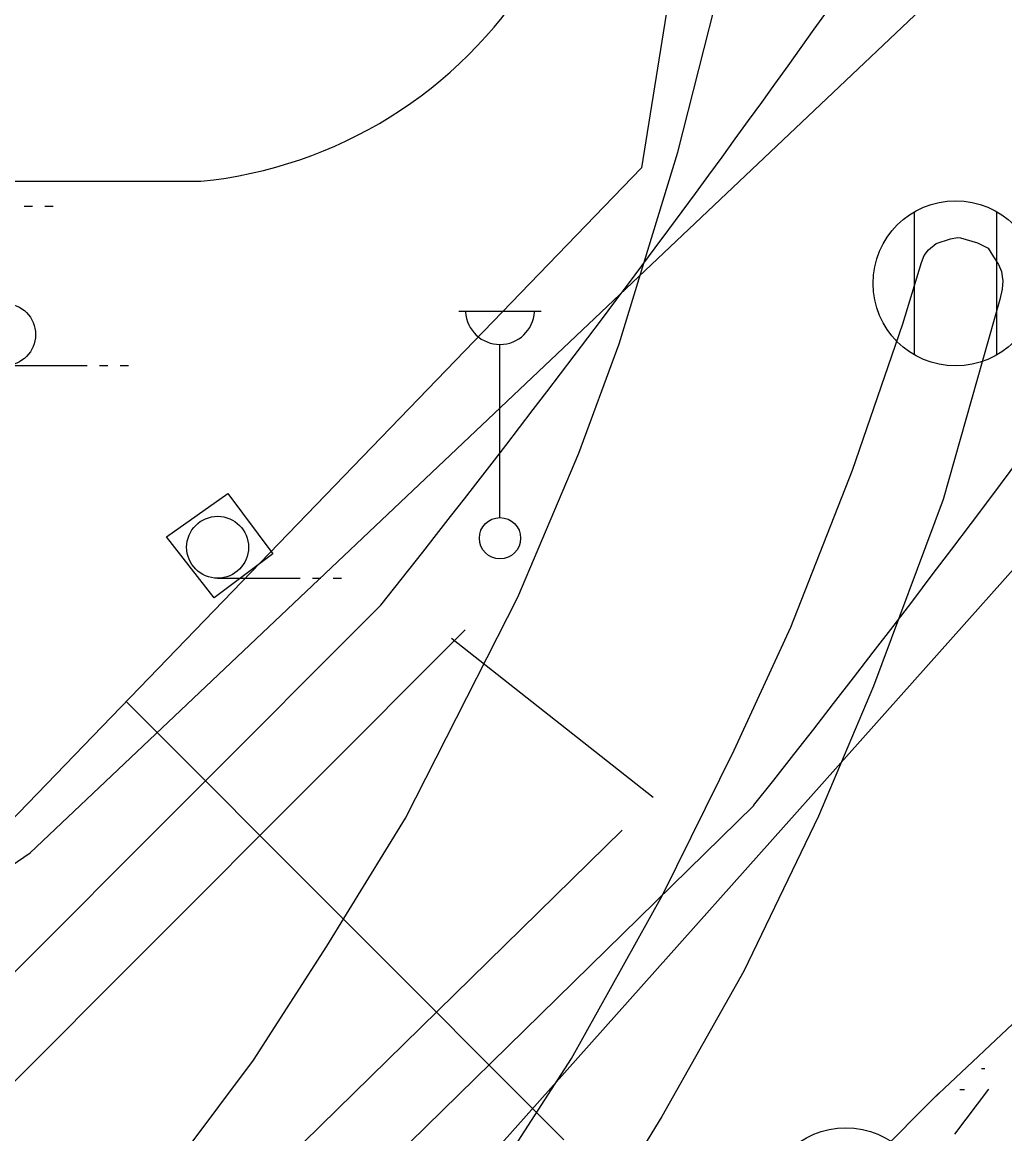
# Model space of a CAD drawing. Extents: x 419101 to 420177, y 4451541 to 4452254.
# Drawn here: x 420124.39 to 420148.18, y 4451920.26 to 4451947.17 of the extents above; entities that cross this region are included whole.
import ezdxf

# ---------------------------------------------------------------- set-up
doc = ezdxf.new("R2010")
doc.units = 0
for name, color, linetype in [('3_HALİHAZIR', 7, 'Continuous'), ('Level 4', 7, 'Continuous'), ('Level 41', 7, 'Continuous'), ('Level 60', 7, 'Continuous'), ('Level 62', 7, 'Continuous')]:
    doc.layers.add(name, color=color, linetype=linetype)

msp = doc.modelspace()

# ---------------------------------------------------------------- linework, layer by layer
at = {"layer": '3_HALİHAZIR'}
for p, q in [((420124.432, 4451942.717), (420124.632, 4451942.717)), ((420124.932, 4451942.717), (420125.132, 4451942.717)), ((420145.995, 4451939.121), (420145.995, 4451942.581)), ((420147.995, 4451939.121), (420147.995, 4451942.581)), ((420134.958, 4451940.178), (420136.958, 4451940.178)), ((420135.958, 4451935.178), (420135.958, 4451939.371)), ((420123.961, 4451938.861), (420125.961, 4451938.861)), ((420126.261, 4451938.861), (420126.461, 4451938.861)), ((420126.761, 4451938.861), (420126.961, 4451938.861)), ((420129.119, 4451933.71), (420131.119, 4451933.71)), ((420131.419, 4451933.71), (420131.619, 4451933.71)), ((420131.919, 4451933.71), (420132.119, 4451933.71))]:
    msp.add_line(p, q, dxfattribs=at)
for points in [[(420109.881, 4451901.723), (420112.673, 4451903.817), (420115.48, 4451906.029), (420118.037, 4451908.34), (420121.165, 4451911.354), (420124.15, 4451914.666), (420127.49, 4451918.709), (420129.987, 4451922.042), (420131.766, 4451924.801), (420133.668, 4451927.897), (420136.388, 4451933.25), (420137.865, 4451936.74), (420138.841, 4451939.389), (420140.268, 4451944.027), (420141.284, 4451948.041), (420142.127, 4451951.954), (420142.797, 4451956.987), (420142.956, 4451961.259), (420142.954, 4451964.951), (420142.292, 4451973.636), (420141.937, 4451976.738), (420141.494, 4451979.232), (420140.628, 4451983.248), (420139.406, 4451987.379)], [(420144.494, 4451936.326), (420145.712, 4451939.872), (420146.165, 4451941.358), (420146.229, 4451941.525), (420146.333, 4451941.661), (420146.523, 4451941.813), (420146.866, 4451941.929), (420147.037, 4451941.964), (420147.112, 4451941.956), (420147.525, 4451941.834), (420147.782, 4451941.701), (420147.91, 4451941.493), (420148.029, 4451941.309), (420148.106, 4451941.136), (420148.125, 4451941.017), (420148.134, 4451940.913), (420148.125, 4451940.707), (420148.063, 4451940.46), (420146.696, 4451935.617), (420145.008, 4451931.098), (420143.671, 4451927.948), (420141.866, 4451924.196), (420139.878, 4451920.675), (420137.978, 4451917.573)], [(420139.895, 4451926.034), (420141.629, 4451929.548), (420143.006, 4451932.528), (420144.494, 4451936.326)], [(420129.034, 4451933.233), (420127.884, 4451934.71), (420129.367, 4451935.76), (420130.457, 4451934.304)], [(420130.457, 4451934.304), (420129.034, 4451933.233)], [(420091.598, 4451882.743), (420096.193, 4451885.242), (420100.367, 4451887.664), (420103.794, 4451889.777), (420109.12, 4451893.217), (420112.999, 4451896.006), (420118.493, 4451900.305), (420121.069, 4451902.398), (420124.048, 4451905.133), (420127.016, 4451908.155), (420129.278, 4451910.512), (420131.422, 4451913.052), (420133.75, 4451916.074), (420136.398, 4451920.075), (420137.691, 4451922.079), (420139.895, 4451926.034)]]:
    msp.add_lwpolyline(points, dxfattribs=at)
for centre, radius in [((420146.995, 4451940.851), 2), ((420123.961, 4451939.611), 0.75), ((420129.119, 4451934.46), 0.75), ((420135.958, 4451934.678), 0.5), ((420144.335, 4451918.403), 2)]:
    msp.add_circle(centre, radius, dxfattribs=at)
msp.add_arc((420135.958, 4451940.208), 0.837, 183.298, 356.9072, dxfattribs=at)
at = {"layer": 'Level 4'}
msp.add_lwpolyline([(420128.716, 4451943.321), (420116.282, 4451943.321), (420072.314, 4451910.012), (420073.031, 4451893.154)], dxfattribs=at)
msp.add_arc((420127.642, 4451953.982), 10.714, 275.7545, 327.9666, dxfattribs=at)
at = {"layer": 'Level 41'}
for p, q in [((420147.622, 4451921.838), (420147.701, 4451921.838)), ((420146.972, 4451920.245), (420147.801, 4451921.336)), ((420147.095, 4451921.327), (420147.206, 4451921.327))]:
    msp.add_line(p, q, dxfattribs=at)
at = {"layer": 'Level 60'}
for p, q in [((420124.575, 4451927.06), (420156.269, 4451957.064)), ((420151.048, 4451936.913), (420132.554, 4451916.163)), ((420099.702, 4451909.984), (420124.575, 4451927.06))]:
    msp.add_line(p, q, dxfattribs=at)
msp.add_lwpolyline([(420142.427, 4451991.503), (420143.381, 4451989.115), (420142.654, 4451964.019), (420139.382, 4451943.65), (420118.662, 4451922.191), (420101.577, 4451905.823), (420079.039, 4451892.729), (420044.868, 4451873.088), (420028.336, 4451864.584)], dxfattribs=at)
at = {"layer": 'Level 62'}
for p, q in [((420170.022, 4451943.39), (420146.443, 4451921.091)), ((420113.662, 4451913.62), (420133.073, 4451933.058)), ((420113.548, 4451910.864), (420135.114, 4451932.46)), ((420113.548, 4451910.864), (420135.114, 4451932.46)), ((420113.548, 4451910.864), (420135.114, 4451932.46)), ((420134.781, 4451932.255), (420139.67, 4451928.406)), ((420134.781, 4451932.255), (420139.67, 4451928.406)), ((420134.781, 4451932.255), (420139.67, 4451928.406)), ((420137.506, 4451920.111), (420126.905, 4451930.728)), ((420137.506, 4451920.111), (420126.905, 4451930.728)), ((420137.506, 4451920.111), (420126.905, 4451930.728)), ((420118.201, 4451904.808), (420142.103, 4451928.204)), ((420116.987, 4451906.14), (420138.918, 4451927.607)), ((420116.987, 4451906.14), (420138.918, 4451927.607)), ((420116.987, 4451906.14), (420138.918, 4451927.607)), ((420123.089, 4451897.705), (420146.589, 4451921.237))]:
    msp.add_line(p, q, dxfattribs=at)
for centre, radius, start, end in [((419869.259, 4452142.553), 336.876, 321.54676, 333.42072), ((419871.682, 4452142.243), 344.876, 321.63828, 329.98199)]:
    msp.add_arc(centre, radius, start, end, dxfattribs=at)

doc.saveas('drawing.dxf')
